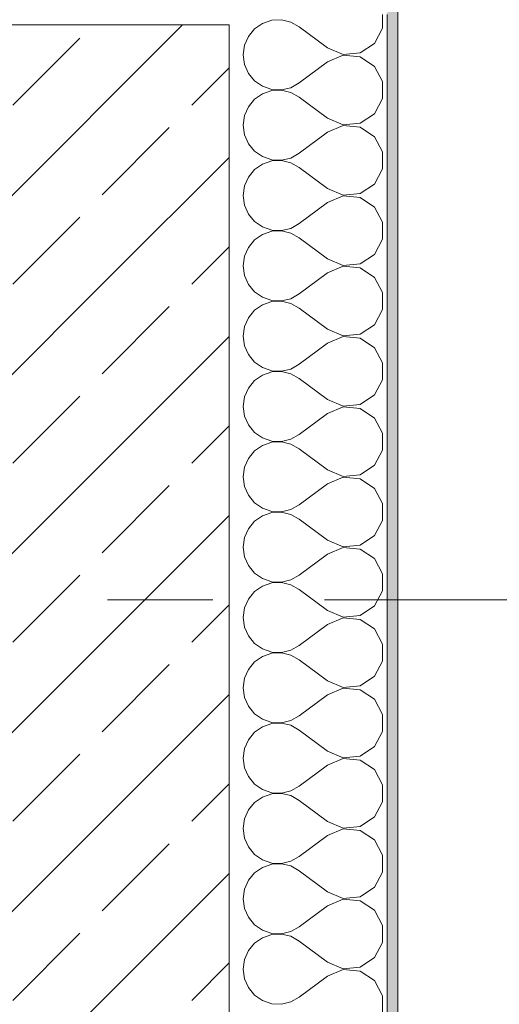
# Model space of a CAD drawing. Header units: metres. Extents: x -4 to 100, y -11 to 17.
# Tile 687 of 728: x 62.076 to 62.531, y 12.767 to 13.7. Entities that reach past the tile are written whole.
import ezdxf

# ---------------------------------------------------------------- set-up
doc = ezdxf.new("R2010")
doc.units = ezdxf.units.M
doc.header["$MEASUREMENT"] = 0
doc.linetypes.add('Strichlinie doppelt', pattern=[0.546806, 0.264583, -0.105833, 0.070556, -0.105833])
for name, color, linetype in [('152 - Bemaßung_ Beschriftung.Ausbau', 7, 'Continuous'), ('451 - Universal.Achsen Raster', 7, 'Continuous'), ('603 - Struktur.Bodenplatte_ Decke Roh', 7, 'Continuous'), ('604 - Struktur.Wand Aussen', 7, 'Continuous')]:
    doc.layers.add(name, color=color, linetype=linetype)
doc.styles.add('ERSTELLTER_STIL_2', font='txt')
doc.dimstyles.new('ERSTELLTER_STIL__13', dxfattribs={"dimtxt": 0.1, "dimasz": 0.0532, "dimexe": 0.18, "dimexo": 0.0625, "dimgap": 0, "dimtad": 1, "dimtih": 1, "dimtoh": 1, "dimzin": 0, "dimdsep": 46, "dimtxsty": 'ERSTELLTER_STIL_2', "dimblk": 'ARROWHEAD_2', "dimblk1": 'ARROWHEAD_2', "dimblk2": 'ARROWHEAD_2', "dimcen": 0.09, "dimse1": 1, "dimse2": 1, "dimclrd": 256, "dimclre": 256, "dimclrt": 256, "dimazin": 0, "dimtfac": 1, "dimtdec": 4, "dimtmove": 2, "dimatfit": 3, "dimfxl": 1, "dimtolj": 1, "dimtzin": 0, "dimarcsym": 0})
doc.dimstyles.new('ERSTELLTER_STIL__14', dxfattribs={"dimtxt": 0.1, "dimasz": 0.0532, "dimexe": 0.18, "dimexo": 0.0625, "dimgap": 0, "dimtad": 1, "dimtih": 1, "dimtoh": 1, "dimzin": 0, "dimdsep": 46, "dimtxsty": 'ERSTELLTER_STIL_2', "dimblk": 'ARROWHEAD_2', "dimblk1": 'ARROWHEAD_2', "dimblk2": 'ARROWHEAD_2', "dimcen": 0.09, "dimse1": 1, "dimse2": 1, "dimclrd": 256, "dimclre": 256, "dimclrt": 256, "dimazin": 0, "dimtfac": 1, "dimtdec": 4, "dimtmove": 0, "dimatfit": 3, "dimfxl": 1, "dimtolj": 1, "dimtzin": 0, "dimarcsym": 0})
doc.dimstyles.new('ERSTELLTER_STIL__3', dxfattribs={"dimtxt": 0.1, "dimasz": 0.0532, "dimexe": 0.18, "dimexo": 0.0625, "dimgap": 0, "dimtad": 1, "dimzin": 0, "dimdsep": 46, "dimtxsty": 'ERSTELLTER_STIL_2', "dimblk": 'ARROWHEAD_2', "dimblk1": 'ARROWHEAD_2', "dimblk2": 'ARROWHEAD_2', "dimcen": 0.09, "dimse1": 1, "dimse2": 1, "dimclrd": 7, "dimclre": 7, "dimclrt": 7, "dimazin": 0, "dimtfac": 1, "dimtdec": 4, "dimtmove": 0, "dimatfit": 3, "dimfxl": 1, "dimtolj": 1, "dimtzin": 0, "dimarcsym": 0})
doc.dimstyles.new('ERSTELLTER_STIL__4', dxfattribs={"dimtxt": 0.1, "dimasz": 0.0532, "dimexe": 0.18, "dimexo": 0.0625, "dimgap": 0, "dimtad": 1, "dimzin": 0, "dimdsep": 46, "dimtxsty": 'ERSTELLTER_STIL_2', "dimblk": 'ARROWHEAD_2', "dimblk1": 'ARROWHEAD_2', "dimblk2": 'ARROWHEAD_2', "dimcen": 0.09, "dimse1": 1, "dimse2": 1, "dimclrd": 7, "dimclre": 7, "dimclrt": 7, "dimazin": 0, "dimtfac": 1, "dimtdec": 4, "dimtmove": 2, "dimatfit": 3, "dimfxl": 1, "dimtolj": 1, "dimtzin": 0, "dimarcsym": 0})
doc.dimstyles.new('ERSTELLTER_STIL__5', dxfattribs={"dimtxt": 0.1, "dimasz": 0.0532, "dimexe": 0.18, "dimexo": 0.0625, "dimgap": 0, "dimtad": 1, "dimtih": 1, "dimtoh": 1, "dimzin": 0, "dimdsep": 46, "dimtxsty": 'ERSTELLTER_STIL_2', "dimblk": 'ARROWHEAD_2', "dimblk1": 'ARROWHEAD_2', "dimblk2": 'ARROWHEAD_2', "dimcen": 0.09, "dimse1": 1, "dimse2": 1, "dimclrd": 7, "dimclre": 7, "dimclrt": 7, "dimazin": 0, "dimtfac": 1, "dimtdec": 4, "dimtmove": 0, "dimatfit": 3, "dimfxl": 1, "dimtolj": 1, "dimtzin": 0, "dimarcsym": 0})
doc.dimstyles.new('ERSTELLTER_STIL__6', dxfattribs={"dimtxt": 0.1, "dimasz": 0.0532, "dimexe": 0.18, "dimexo": 0.0625, "dimgap": 0, "dimtad": 1, "dimtih": 1, "dimtoh": 1, "dimzin": 0, "dimdsep": 46, "dimtxsty": 'ERSTELLTER_STIL_2', "dimblk": 'ARROWHEAD_2', "dimblk1": 'ARROWHEAD_2', "dimblk2": 'ARROWHEAD_2', "dimcen": 0.09, "dimse1": 1, "dimse2": 1, "dimclrd": 7, "dimclre": 7, "dimclrt": 7, "dimazin": 0, "dimtfac": 1, "dimtdec": 4, "dimtmove": 2, "dimatfit": 3, "dimfxl": 1, "dimtolj": 1, "dimtzin": 0, "dimarcsym": 0})
pattern_1 = [(45, (0, 0), (-0.08485281, 0.08485281), []), (45, (-0.04243, 0.04243), (-0.08485281, 0.08485281), [0.09, -0.03])]

# ---------------------------------------------------------------- blocks, each defined once
blk = doc.blocks.new('*X115')
at = {"layer": '604 - Struktur.Wand Aussen', "color": 7, "linetype": 'Continuous', "lineweight": 5}
for p, q in [((62.42069, 13.69188), (62.42069, 13.705)), ((62.30678, 13.69648), (62.2992, 13.69127)), ((62.3155, 13.69942), (62.30678, 13.69648)), ((62.32469, 13.69987), (62.3155, 13.69942)), ((62.33364, 13.69778), (62.32469, 13.69987)), ((62.34169, 13.69333), (62.33364, 13.69778)), ((62.36836, 13.67333), (62.34169, 13.69333)), ((62.29334, 13.68419), (62.28963, 13.67578)), ((62.2992, 13.69127), (62.29334, 13.68419)), ((62.41302, 13.67757), (62.42069, 13.69188)), ((62.28963, 13.67578), (62.28836, 13.66667)), ((62.36836, 13.67333), (62.38333, 13.66705)), ((62.39949, 13.66858), (62.41302, 13.67757)), ((62.28836, 13.66667), (62.28963, 13.65756)), ((62.38333, 13.66629), (62.36836, 13.66)), ((62.38333, 13.66705), (62.39949, 13.66858)), ((62.39949, 13.66475), (62.38333, 13.66629)), ((62.41302, 13.65576), (62.39949, 13.66475)), ((62.28963, 13.65756), (62.29334, 13.64914)), ((62.36836, 13.66), (62.34169, 13.64)), ((62.42069, 13.64145), (62.41302, 13.65576)), ((62.29334, 13.64914), (62.2992, 13.64206)), ((62.2992, 13.64206), (62.30678, 13.63685)), ((62.30678, 13.63685), (62.3155, 13.63391)), ((62.33364, 13.63555), (62.34169, 13.64)), ((62.42069, 13.62521), (62.42069, 13.64145)), ((62.30678, 13.62981), (62.2992, 13.62461)), ((62.3155, 13.63275), (62.30678, 13.62981)), ((62.3155, 13.63391), (62.32469, 13.63347)), ((62.32469, 13.6332), (62.3155, 13.63275)), ((62.32469, 13.63347), (62.33364, 13.63555)), ((62.33364, 13.63112), (62.32469, 13.6332)), ((62.34169, 13.62667), (62.33364, 13.63112)), ((62.36836, 13.60667), (62.34169, 13.62667)), ((62.29334, 13.61752), (62.28963, 13.60911)), ((62.2992, 13.62461), (62.29334, 13.61752)), ((62.41302, 13.6109), (62.42069, 13.62521)), ((62.28963, 13.60911), (62.28836, 13.6)), ((62.39949, 13.60192), (62.41302, 13.6109)), ((62.28836, 13.6), (62.28963, 13.59089)), ((62.36836, 13.60667), (62.38333, 13.60038)), ((62.38333, 13.59962), (62.36836, 13.59333)), ((62.38333, 13.60038), (62.39949, 13.60192)), ((62.39949, 13.59808), (62.38333, 13.59962)), ((62.28963, 13.59089), (62.29334, 13.58248)), ((62.36836, 13.59333), (62.34169, 13.57333)), ((62.41302, 13.5891), (62.39949, 13.59808)), ((62.29334, 13.58248), (62.2992, 13.57539)), ((62.42069, 13.57479), (62.41302, 13.5891)), ((62.2992, 13.57539), (62.30678, 13.57019)), ((62.33364, 13.56888), (62.34169, 13.57333)), ((62.42069, 13.55855), (62.42069, 13.57479)), ((62.30678, 13.56315), (62.2992, 13.55794)), ((62.30678, 13.57019), (62.3155, 13.56725)), ((62.3155, 13.56609), (62.30678, 13.56315)), ((62.3155, 13.56725), (62.32469, 13.5668)), ((62.32469, 13.56653), (62.3155, 13.56609)), ((62.32469, 13.5668), (62.33364, 13.56888)), ((62.33364, 13.56445), (62.32469, 13.56653)), ((62.34169, 13.56), (62.33364, 13.56445)), ((62.2992, 13.55794), (62.29334, 13.55086)), ((62.36836, 13.54), (62.34169, 13.56)), ((62.41302, 13.54424), (62.42069, 13.55855)), ((62.29334, 13.55086), (62.28963, 13.54244)), ((62.39949, 13.53525), (62.41302, 13.54424)), ((62.28963, 13.54244), (62.28836, 13.53333)), ((62.28836, 13.53333), (62.28963, 13.52422)), ((62.36836, 13.54), (62.38333, 13.53371)), ((62.38333, 13.53371), (62.39949, 13.53525)), ((62.28963, 13.52422), (62.29334, 13.51581)), ((62.36836, 13.52667), (62.34169, 13.50667)), ((62.38333, 13.53295), (62.36836, 13.52667)), ((62.39949, 13.53142), (62.38333, 13.53295)), ((62.41302, 13.52243), (62.39949, 13.53142)), ((62.29334, 13.51581), (62.2992, 13.50873)), ((62.42069, 13.50812), (62.41302, 13.52243)), ((62.2992, 13.50873), (62.30678, 13.50352)), ((62.33364, 13.50222), (62.34169, 13.50667)), ((62.42069, 13.49188), (62.42069, 13.50812)), ((62.30678, 13.49648), (62.2992, 13.49127)), ((62.30678, 13.50352), (62.3155, 13.50058)), ((62.3155, 13.49942), (62.30678, 13.49648)), ((62.3155, 13.50058), (62.32469, 13.50013)), ((62.32469, 13.49987), (62.3155, 13.49942)), ((62.32469, 13.50013), (62.33364, 13.50222)), ((62.33364, 13.49778), (62.32469, 13.49987)), ((62.34169, 13.49333), (62.33364, 13.49778)), ((62.2992, 13.49127), (62.29334, 13.48419)), ((62.36836, 13.47333), (62.34169, 13.49333)), ((62.41302, 13.47757), (62.42069, 13.49188)), ((62.29334, 13.48419), (62.28963, 13.47578)), ((62.39949, 13.46858), (62.41302, 13.47757)), ((62.28963, 13.47578), (62.28836, 13.46667)), ((62.36836, 13.47333), (62.38333, 13.46705)), ((62.38333, 13.46705), (62.39949, 13.46858)), ((62.28836, 13.46667), (62.28963, 13.45756)), ((62.36836, 13.46), (62.34169, 13.44)), ((62.38333, 13.46629), (62.36836, 13.46)), ((62.39949, 13.46475), (62.38333, 13.46629)), ((62.41302, 13.45576), (62.39949, 13.46475)), ((62.28963, 13.45756), (62.29334, 13.44914)), ((62.42069, 13.44145), (62.41302, 13.45576)), ((62.29334, 13.44914), (62.2992, 13.44206)), ((62.2992, 13.44206), (62.30678, 13.43685)), ((62.33364, 13.43555), (62.34169, 13.44)), ((62.42069, 13.42521), (62.42069, 13.44145)), ((62.30678, 13.43685), (62.3155, 13.43391)), ((62.3155, 13.43275), (62.30678, 13.42981)), ((62.3155, 13.43391), (62.32469, 13.43347)), ((62.32469, 13.4332), (62.3155, 13.43275)), ((62.32469, 13.43347), (62.33364, 13.43555)), ((62.33364, 13.43112), (62.32469, 13.4332)), ((62.34169, 13.42667), (62.33364, 13.43112)), ((62.2992, 13.42461), (62.29334, 13.41752)), ((62.30678, 13.42981), (62.2992, 13.42461)), ((62.36836, 13.40667), (62.34169, 13.42667)), ((62.41302, 13.4109), (62.42069, 13.42521)), ((62.29334, 13.41752), (62.28963, 13.40911)), ((62.28963, 13.40911), (62.28836, 13.4)), ((62.36836, 13.40667), (62.38333, 13.40038)), ((62.39949, 13.40192), (62.41302, 13.4109)), ((62.28836, 13.4), (62.28963, 13.39089)), ((62.36836, 13.39333), (62.34169, 13.37333)), ((62.38333, 13.39962), (62.36836, 13.39333)), ((62.38333, 13.40038), (62.39949, 13.40192)), ((62.39949, 13.39808), (62.38333, 13.39962)), ((62.41302, 13.3891), (62.39949, 13.39808)), ((62.28963, 13.39089), (62.29334, 13.38248)), ((62.42069, 13.37479), (62.41302, 13.3891)), ((62.29334, 13.38248), (62.2992, 13.37539)), ((62.2992, 13.37539), (62.30678, 13.37019)), ((62.42069, 13.35855), (62.42069, 13.37479)), ((62.30678, 13.37019), (62.3155, 13.36725)), ((62.3155, 13.36609), (62.30678, 13.36315)), ((62.3155, 13.36725), (62.32469, 13.3668)), ((62.32469, 13.36653), (62.3155, 13.36609)), ((62.32469, 13.3668), (62.33364, 13.36888)), ((62.33364, 13.36445), (62.32469, 13.36653)), ((62.33364, 13.36888), (62.34169, 13.37333)), ((62.2992, 13.35794), (62.29334, 13.35086)), ((62.30678, 13.36315), (62.2992, 13.35794)), ((62.34169, 13.36), (62.33364, 13.36445)), ((62.36836, 13.34), (62.34169, 13.36)), ((62.41302, 13.34424), (62.42069, 13.35855)), ((62.29334, 13.35086), (62.28963, 13.34244)), ((62.28963, 13.34244), (62.28836, 13.33333)), ((62.36836, 13.34), (62.38333, 13.33371)), ((62.39949, 13.33525), (62.41302, 13.34424)), ((62.28836, 13.33333), (62.28963, 13.32422)), ((62.38333, 13.33295), (62.36836, 13.32667)), ((62.38333, 13.33371), (62.39949, 13.33525)), ((62.39949, 13.33142), (62.38333, 13.33295)), ((62.41302, 13.32243), (62.39949, 13.33142)), ((62.28963, 13.32422), (62.29334, 13.31581)), ((62.36836, 13.32667), (62.34169, 13.30667)), ((62.42069, 13.30812), (62.41302, 13.32243)), ((62.29334, 13.31581), (62.2992, 13.30873)), ((62.2992, 13.30873), (62.30678, 13.30352)), ((62.30678, 13.30352), (62.3155, 13.30058)), ((62.3155, 13.30058), (62.32469, 13.30013)), ((62.32469, 13.30013), (62.33364, 13.30222)), ((62.33364, 13.30222), (62.34169, 13.30667)), ((62.42069, 13.29188), (62.42069, 13.30812)), ((62.2992, 13.29127), (62.29334, 13.28419)), ((62.30678, 13.29648), (62.2992, 13.29127)), ((62.3155, 13.29942), (62.30678, 13.29648)), ((62.32469, 13.29987), (62.3155, 13.29942)), ((62.33364, 13.29778), (62.32469, 13.29987)), ((62.34169, 13.29333), (62.33364, 13.29778)), ((62.36836, 13.27333), (62.34169, 13.29333)), ((62.41302, 13.27757), (62.42069, 13.29188)), ((62.29334, 13.28419), (62.28963, 13.27578)), ((62.28963, 13.27578), (62.28836, 13.26667)), ((62.36836, 13.27333), (62.38333, 13.26705)), ((62.39949, 13.26858), (62.41302, 13.27757)), ((62.28836, 13.26667), (62.28963, 13.25756)), ((62.38333, 13.26629), (62.36836, 13.26)), ((62.38333, 13.26705), (62.39949, 13.26858)), ((62.39949, 13.26475), (62.38333, 13.26629)), ((62.41302, 13.25576), (62.39949, 13.26475)), ((62.28963, 13.25756), (62.29334, 13.24914)), ((62.36836, 13.26), (62.34169, 13.24)), ((62.42069, 13.24145), (62.41302, 13.25576)), ((62.29334, 13.24914), (62.2992, 13.24206)), ((62.2992, 13.24206), (62.30678, 13.23685)), ((62.30678, 13.23685), (62.3155, 13.23391)), ((62.32469, 13.23347), (62.33364, 13.23555)), ((62.33364, 13.23555), (62.34169, 13.24)), ((62.42069, 13.22521), (62.42069, 13.24145)), ((62.30678, 13.22981), (62.2992, 13.22461)), ((62.3155, 13.23275), (62.30678, 13.22981)), ((62.3155, 13.23391), (62.32469, 13.23347)), ((62.32469, 13.2332), (62.3155, 13.23275)), ((62.33364, 13.23112), (62.32469, 13.2332)), ((62.34169, 13.22667), (62.33364, 13.23112)), ((62.36836, 13.20667), (62.34169, 13.22667)), ((62.29334, 13.21752), (62.28963, 13.20911)), ((62.2992, 13.22461), (62.29334, 13.21752)), ((62.41302, 13.2109), (62.42069, 13.22521)), ((62.28963, 13.20911), (62.28836, 13.2)), ((62.36836, 13.20667), (62.38333, 13.20038)), ((62.39949, 13.20192), (62.41302, 13.2109)), ((62.28836, 13.2), (62.28963, 13.19089)), ((62.38333, 13.19962), (62.36836, 13.19333)), ((62.38333, 13.20038), (62.39949, 13.20192)), ((62.39949, 13.19808), (62.38333, 13.19962)), ((62.41302, 13.1891), (62.39949, 13.19808)), ((62.28963, 13.19089), (62.29334, 13.18248)), ((62.36836, 13.19333), (62.34169, 13.17333)), ((62.42069, 13.17479), (62.41302, 13.1891)), ((62.29334, 13.18248), (62.2992, 13.17539)), ((62.2992, 13.17539), (62.30678, 13.17019)), ((62.30678, 13.17019), (62.3155, 13.16725)), ((62.33364, 13.16888), (62.34169, 13.17333)), ((62.42069, 13.15855), (62.42069, 13.17479)), ((62.30678, 13.16315), (62.2992, 13.15794)), ((62.3155, 13.16609), (62.30678, 13.16315)), ((62.3155, 13.16725), (62.32469, 13.1668)), ((62.32469, 13.16653), (62.3155, 13.16609)), ((62.32469, 13.1668), (62.33364, 13.16888)), ((62.33364, 13.16445), (62.32469, 13.16653)), ((62.34169, 13.16), (62.33364, 13.16445)), ((62.36836, 13.14), (62.34169, 13.16)), ((62.29334, 13.15086), (62.28963, 13.14244)), ((62.2992, 13.15794), (62.29334, 13.15086)), ((62.41302, 13.14424), (62.42069, 13.15855)), ((62.28963, 13.14244), (62.28836, 13.13333)), ((62.39949, 13.13525), (62.41302, 13.14424)), ((62.28836, 13.13333), (62.28963, 13.12422)), ((62.36836, 13.14), (62.38333, 13.13371)), ((62.38333, 13.13295), (62.36836, 13.12667)), ((62.38333, 13.13371), (62.39949, 13.13525)), ((62.39949, 13.13142), (62.38333, 13.13295)), ((62.28963, 13.12422), (62.29334, 13.11581)), ((62.36836, 13.12667), (62.34169, 13.10667)), ((62.41302, 13.12243), (62.39949, 13.13142)), ((62.29334, 13.11581), (62.2992, 13.10873)), ((62.42069, 13.10812), (62.41302, 13.12243)), ((62.2992, 13.10873), (62.30678, 13.10352)), ((62.33364, 13.10222), (62.34169, 13.10667)), ((62.42069, 13.09188), (62.42069, 13.10812)), ((62.30678, 13.09648), (62.2992, 13.09127)), ((62.30678, 13.10352), (62.3155, 13.10058)), ((62.3155, 13.09942), (62.30678, 13.09648)), ((62.3155, 13.10058), (62.32469, 13.10013)), ((62.32469, 13.09987), (62.3155, 13.09942)), ((62.32469, 13.10013), (62.33364, 13.10222)), ((62.33364, 13.09778), (62.32469, 13.09987)), ((62.34169, 13.09333), (62.33364, 13.09778)), ((62.2992, 13.09127), (62.29334, 13.08419)), ((62.36836, 13.07333), (62.34169, 13.09333)), ((62.41302, 13.07757), (62.42069, 13.09188)), ((62.29334, 13.08419), (62.28963, 13.07578)), ((62.39949, 13.06858), (62.41302, 13.07757)), ((62.28963, 13.07578), (62.28836, 13.06667)), ((62.28836, 13.06667), (62.28963, 13.05756)), ((62.36836, 13.07333), (62.38333, 13.06705)), ((62.38333, 13.06705), (62.39949, 13.06858)), ((62.28963, 13.05756), (62.29334, 13.04914)), ((62.36836, 13.06), (62.34169, 13.04)), ((62.38333, 13.06629), (62.36836, 13.06)), ((62.39949, 13.06475), (62.38333, 13.06629)), ((62.41302, 13.05576), (62.39949, 13.06475)), ((62.29334, 13.04914), (62.2992, 13.04206)), ((62.42069, 13.04145), (62.41302, 13.05576)), ((62.2992, 13.04206), (62.30678, 13.03685)), ((62.33364, 13.03555), (62.34169, 13.04)), ((62.42069, 13.02521), (62.42069, 13.04145)), ((62.30678, 13.02981), (62.2992, 13.02461)), ((62.30678, 13.03685), (62.3155, 13.03391)), ((62.3155, 13.03275), (62.30678, 13.02981)), ((62.3155, 13.03391), (62.32469, 13.03347)), ((62.32469, 13.0332), (62.3155, 13.03275)), ((62.32469, 13.03347), (62.33364, 13.03555)), ((62.33364, 13.03112), (62.32469, 13.0332)), ((62.34169, 13.02667), (62.33364, 13.03112)), ((62.2992, 13.02461), (62.29334, 13.01752)), ((62.36836, 13.00667), (62.34169, 13.02667)), ((62.41302, 13.0109), (62.42069, 13.02521)), ((62.29334, 13.01752), (62.28963, 13.00911)), ((62.39949, 13.00192), (62.41302, 13.0109)), ((62.28963, 13.00911), (62.28836, 13)), ((62.36836, 13.00667), (62.38333, 13.00038)), ((62.38333, 13.00038), (62.39949, 13.00192)), ((62.28836, 13), (62.28963, 12.99089)), ((62.36836, 12.99333), (62.34169, 12.97333)), ((62.38333, 12.99962), (62.36836, 12.99333)), ((62.39949, 12.99808), (62.38333, 12.99962)), ((62.41302, 12.9891), (62.39949, 12.99808)), ((62.28963, 12.99089), (62.29334, 12.98248)), ((62.42069, 12.97479), (62.41302, 12.9891)), ((62.29334, 12.98248), (62.2992, 12.97539)), ((62.2992, 12.97539), (62.30678, 12.97019)), ((62.33364, 12.96888), (62.34169, 12.97333)), ((62.42069, 12.95855), (62.42069, 12.97479)), ((62.30678, 12.97019), (62.3155, 12.96725)), ((62.3155, 12.96609), (62.30678, 12.96315)), ((62.3155, 12.96725), (62.32469, 12.9668)), ((62.32469, 12.96653), (62.3155, 12.96609)), ((62.32469, 12.9668), (62.33364, 12.96888)), ((62.33364, 12.96445), (62.32469, 12.96653)), ((62.34169, 12.96), (62.33364, 12.96445)), ((62.2992, 12.95794), (62.29334, 12.95086)), ((62.30678, 12.96315), (62.2992, 12.95794)), ((62.36836, 12.94), (62.34169, 12.96)), ((62.41302, 12.94424), (62.42069, 12.95855)), ((62.29334, 12.95086), (62.28963, 12.94244)), ((62.28963, 12.94244), (62.28836, 12.93333)), ((62.36836, 12.94), (62.38333, 12.93371)), ((62.39949, 12.93525), (62.41302, 12.94424)), ((62.28836, 12.93333), (62.28963, 12.92422)), ((62.36836, 12.92667), (62.34169, 12.90667)), ((62.38333, 12.93295), (62.36836, 12.92667)), ((62.38333, 12.93371), (62.39949, 12.93525)), ((62.39949, 12.93142), (62.38333, 12.93295)), ((62.41302, 12.92243), (62.39949, 12.93142)), ((62.28963, 12.92422), (62.29334, 12.91581)), ((62.42069, 12.90812), (62.41302, 12.92243)), ((62.29334, 12.91581), (62.2992, 12.90873)), ((62.2992, 12.90873), (62.30678, 12.90352)), ((62.42069, 12.89188), (62.42069, 12.90812)), ((62.30678, 12.90352), (62.3155, 12.90058)), ((62.3155, 12.89942), (62.30678, 12.89648)), ((62.3155, 12.90058), (62.32469, 12.90013)), ((62.32469, 12.89987), (62.3155, 12.89942)), ((62.32469, 12.90013), (62.33364, 12.90222)), ((62.33364, 12.89778), (62.32469, 12.89987)), ((62.33364, 12.90222), (62.34169, 12.90667)), ((62.2992, 12.89127), (62.29334, 12.88419)), ((62.30678, 12.89648), (62.2992, 12.89127)), ((62.34169, 12.89333), (62.33364, 12.89778)), ((62.36836, 12.87333), (62.34169, 12.89333)), ((62.41302, 12.87757), (62.42069, 12.89188)), ((62.29334, 12.88419), (62.28963, 12.87578)), ((62.28963, 12.87578), (62.28836, 12.86667)), ((62.36836, 12.87333), (62.38333, 12.86705)), ((62.39949, 12.86858), (62.41302, 12.87757)), ((62.28836, 12.86667), (62.28963, 12.85756)), ((62.38333, 12.86629), (62.36836, 12.86)), ((62.38333, 12.86705), (62.39949, 12.86858)), ((62.39949, 12.86475), (62.38333, 12.86629)), ((62.41302, 12.85576), (62.39949, 12.86475)), ((62.28963, 12.85756), (62.29334, 12.84914)), ((62.36836, 12.86), (62.34169, 12.84)), ((62.42069, 12.84145), (62.41302, 12.85576)), ((62.29334, 12.84914), (62.2992, 12.84206)), ((62.2992, 12.84206), (62.30678, 12.83685)), ((62.30678, 12.83685), (62.3155, 12.83391)), ((62.3155, 12.83391), (62.32469, 12.83347)), ((62.32469, 12.83347), (62.33364, 12.83555)), ((62.33364, 12.83555), (62.34169, 12.84)), ((62.42069, 12.82521), (62.42069, 12.84145)), ((62.2992, 12.82461), (62.29334, 12.81752)), ((62.30678, 12.82981), (62.2992, 12.82461)), ((62.3155, 12.83275), (62.30678, 12.82981)), ((62.32469, 12.8332), (62.3155, 12.83275)), ((62.33364, 12.83112), (62.32469, 12.8332)), ((62.34169, 12.82667), (62.33364, 12.83112)), ((62.36836, 12.80667), (62.34169, 12.82667)), ((62.41302, 12.8109), (62.42069, 12.82521)), ((62.29334, 12.81752), (62.28963, 12.80911)), ((62.28963, 12.80911), (62.28836, 12.8)), ((62.36836, 12.80667), (62.38333, 12.80038)), ((62.39949, 12.80192), (62.41302, 12.8109)), ((62.28836, 12.8), (62.28963, 12.79089)), ((62.38333, 12.79962), (62.36836, 12.79333)), ((62.38333, 12.80038), (62.39949, 12.80192)), ((62.39949, 12.79808), (62.38333, 12.79962)), ((62.41302, 12.7891), (62.39949, 12.79808)), ((62.28963, 12.79089), (62.29334, 12.78248)), ((62.36836, 12.79333), (62.34169, 12.77333)), ((62.42069, 12.77479), (62.41302, 12.7891)), ((62.29334, 12.78248), (62.2992, 12.77539)), ((62.2992, 12.77539), (62.30678, 12.77019)), ((62.30678, 12.77019), (62.3155, 12.76725)), ((62.32469, 12.7668), (62.33364, 12.76888)), ((62.33364, 12.76888), (62.34169, 12.77333)), ((62.42069, 12.75855), (62.42069, 12.77479)), ((62.3155, 12.76725), (62.32469, 12.7668))]:
    blk.add_line(p, q, dxfattribs=at)
blk = doc.blocks.new('*D314')
at = {"layer": '152 - Bemaßung_ Beschriftung.Ausbau', "color": 7, "linetype": 'Continuous', "lineweight": 5}
for p, q in [((61.14, 14.8025), (61.14, 14.9075)), ((61.16021, 14.89), (61.11979, 14.82)), ((62.29523, 14.89), (62.25482, 14.82)), ((58.74, 14.855), (61.14, 14.855)), ((61.14, 14.855), (62.27502, 14.855))]:
    blk.add_line(p, q, dxfattribs=at)
at = {"layer": '152 - Bemaßung_ Beschriftung.Ausbau', "color": 7, "lineweight": 5, "char_height": 0.1, "attachment_point": 7, "style": 'ERSTELLTER_STIL_2'}
for s, insert in [('\\A1;{\\pql;\\fArial|b0|i0|c0|p38;1,13\\fArial|b0|i0|c0|p38;\\A1{\\H.66x;\\S5^  ;}}', (61.54944, 14.85559)), ('\\A1;{\\pql;\\fArial|b0|i0|c0|p38;15}', (62.27413, 14.86589))]:
    blk.add_mtext(s, dxfattribs=dict(at, insert=insert))
blk = doc.blocks.new('ARROWHEAD_2')
at = {"color": 0, "linetype": 'Continuous', "lineweight": 0}
for p, q in [((-0.378, -0.655), (0.378, 0.655)), ((0, 0), (-1, 0))]:
    blk.add_line(p, q, dxfattribs=at)
blk = doc.blocks.new('*D315')
at = {"layer": '152 - Bemaßung_ Beschriftung.Ausbau', "color": 7, "linetype": 'Continuous', "lineweight": 5}
for p, q in [((62.27502, 14.8025), (62.27502, 14.9075)), ((62.42503, 14.8025), (62.42503, 14.9075)), ((62.29523, 14.89), (62.25482, 14.82)), ((62.40482, 14.82), (62.44523, 14.89)), ((61.14, 14.855), (62.27502, 14.855)), ((62.27502, 14.855), (62.42503, 14.855)), ((62.42503, 14.855), (62.45926, 14.855))]:
    blk.add_line(p, q, dxfattribs=at)
blk = doc.blocks.new('*D349')
at = {"layer": '152 - Bemaßung_ Beschriftung.Ausbau', "color": 7, "linetype": 'Continuous', "lineweight": 5}
for p, q in [((62.03503, 15.3025), (62.03503, 15.4075)), ((62.05523, 15.39), (62.01482, 15.32)), ((62.29523, 15.39), (62.25482, 15.32)), ((58.195, 15.355), (62.03503, 15.355)), ((62.03503, 15.355), (62.27503, 15.355))]:
    blk.add_line(p, q, dxfattribs=at)
at = {"layer": '152 - Bemaßung_ Beschriftung.Ausbau', "color": 7, "lineweight": 5, "char_height": 0.1, "attachment_point": 7, "style": 'ERSTELLTER_STIL_2'}
for s, insert in [('\\A1;{\\pql;\\fArial|b0|i0|c0|p38;24}', (62.07914, 15.375)), ('\\A1;{\\pql;\\fArial|b0|i0|c0|p38;15}', (62.27492, 15.3645))]:
    blk.add_mtext(s, dxfattribs=dict(at, insert=insert))
blk = doc.blocks.new('*D350')
at = {"layer": '152 - Bemaßung_ Beschriftung.Ausbau', "color": 7, "linetype": 'Continuous', "lineweight": 5}
for p, q in [((62.27503, 15.3025), (62.27503, 15.4075)), ((62.42503, 15.3025), (62.42503, 15.4075)), ((62.29523, 15.39), (62.25482, 15.32)), ((62.40482, 15.32), (62.44523, 15.39)), ((62.03503, 15.355), (62.27503, 15.355)), ((62.27503, 15.355), (62.42503, 15.355)), ((62.42503, 15.355), (62.45926, 15.355))]:
    blk.add_line(p, q, dxfattribs=at)
blk = doc.blocks.new('*D388')
at = {"layer": '152 - Bemaßung_ Beschriftung.Ausbau', "color": 7, "linetype": 'Continuous', "lineweight": 5}
for p, q in [((61.57999, 15.8025), (61.57999, 15.9075)), ((61.6002, 15.89), (61.55978, 15.82)), ((61.9002, 15.89), (61.85978, 15.82)), ((58.27999, 15.855), (61.57999, 15.855)), ((61.57999, 15.855), (61.87999, 15.855))]:
    blk.add_line(p, q, dxfattribs=at)
at = {"layer": '152 - Bemaßung_ Beschriftung.Ausbau', "color": 7, "lineweight": 5, "char_height": 0.1, "attachment_point": 7, "style": 'ERSTELLTER_STIL_2'}
for s, insert in [('\\A1;{\\pql;\\fArial|b0|i0|c0|p38;15\\fArial|b0|i0|c0|p38;\\A1{\\H.66x;\\S5^  ;}}', (61.85658, 15.86457)), ('\\A1;{\\pql;\\fArial|b0|i0|c0|p38;30}', (61.6541, 15.875))]:
    blk.add_mtext(s, dxfattribs=dict(at, insert=insert))
blk = doc.blocks.new('*D390')
at = {"layer": '152 - Bemaßung_ Beschriftung.Ausbau', "color": 7, "linetype": 'Continuous', "lineweight": 5}
for p, q in [((62.03503, 15.8025), (62.03503, 15.9075)), ((62.05523, 15.89), (62.01482, 15.82)), ((62.29523, 15.89), (62.25482, 15.82)), ((61.87999, 15.855), (62.03503, 15.855)), ((62.03503, 15.855), (62.27502, 15.855))]:
    blk.add_line(p, q, dxfattribs=at)
at = {"layer": '152 - Bemaßung_ Beschriftung.Ausbau', "color": 7, "lineweight": 5, "insert": (62.07914, 15.875), "char_height": 0.1, "attachment_point": 7, "style": 'ERSTELLTER_STIL_2'}
blk.add_mtext('\\A1;{\\pql;\\fArial|b0|i0|c0|p38;24}', dxfattribs=at)
blk = doc.blocks.new('*D391')
at = {"layer": '152 - Bemaßung_ Beschriftung.Ausbau', "color": 7, "linetype": 'Continuous', "lineweight": 5}
for p, q in [((62.27502, 15.8025), (62.27502, 15.9075)), ((62.42503, 15.8025), (62.42503, 15.9075)), ((62.29523, 15.89), (62.25482, 15.82)), ((62.40482, 15.82), (62.44523, 15.89)), ((62.03503, 15.855), (62.27502, 15.855)), ((62.27502, 15.855), (62.42503, 15.855)), ((62.42503, 15.855), (62.45926, 15.855))]:
    blk.add_line(p, q, dxfattribs=at)
at = {"layer": '152 - Bemaßung_ Beschriftung.Ausbau', "color": 7, "lineweight": 5, "insert": (62.27649, 15.86648), "char_height": 0.1, "attachment_point": 7, "style": 'ERSTELLTER_STIL_2'}
blk.add_mtext('\\A1;{\\pql;\\fArial|b0|i0|c0|p38;15}', dxfattribs=at)
blk = doc.blocks.new('*D411')
at = {"layer": '152 - Bemaßung_ Beschriftung.Ausbau', "color": 160, "linetype": 'Continuous', "lineweight": 5, "true_color": 0x3232ff}
for p, q in [((61.72999, 16.3025), (61.72999, 16.4075)), ((61.7502, 16.39), (61.70978, 16.32)), ((62.29523, 16.39), (62.25482, 16.32)), ((61.72999, 16.355), (62.27503, 16.355))]:
    blk.add_line(p, q, dxfattribs=at)
at = {"layer": '152 - Bemaßung_ Beschriftung.Ausbau', "color": 160, "lineweight": 5, "true_color": 0x3232ff, "char_height": 0.1, "attachment_point": 7, "style": 'ERSTELLTER_STIL_2'}
for s, insert in [('\\A1;{\\pql;\\fArial|b0|i0|c0|p38;54\\fArial|b0|i0|c0|p38;\\A1{\\H.66x;\\S5^  ;}}', (61.90158, 16.37335)), ('\\A1;{\\pql;\\fArial|b0|i0|c0|p38;15}', (62.27491, 16.3645))]:
    blk.add_mtext(s, dxfattribs=dict(at, insert=insert))
blk = doc.blocks.new('*D412')
at = {"layer": '152 - Bemaßung_ Beschriftung.Ausbau', "color": 160, "linetype": 'Continuous', "lineweight": 5, "true_color": 0x3232ff}
for p, q in [((62.27503, 16.3025), (62.27503, 16.4075)), ((62.42503, 16.3025), (62.42503, 16.4075)), ((62.29523, 16.39), (62.25482, 16.32)), ((62.40482, 16.32), (62.44523, 16.39)), ((61.72999, 16.355), (62.27503, 16.355)), ((62.27503, 16.355), (62.42503, 16.355)), ((62.42503, 16.355), (62.45926, 16.355))]:
    blk.add_line(p, q, dxfattribs=at)
blk = doc.blocks.new('*D565')
at = {"layer": '152 - Bemaßung_ Beschriftung.Ausbau', "color": 7, "linetype": 'Continuous', "lineweight": 5}
for p, q in [((63.43503, 7.935), (63.43503, 13.695)), ((63.40003, 7.95521), (63.47003, 7.91479)), ((63.48753, 7.935), (63.38253, 7.935)), ((63.43503, 6.145), (63.43503, 7.935)), ((63.40003, 6.16521), (63.47003, 6.12479))]:
    blk.add_line(p, q, dxfattribs=at)
at = {"layer": '152 - Bemaßung_ Beschriftung.Ausbau', "color": 7, "lineweight": 5, "char_height": 0.1, "attachment_point": 7, "rotation": 90, "style": 'ERSTELLTER_STIL_2'}
for s, insert in [('\\A1;{\\pql;\\fArial|b0|i0|c0|p38;1,79}', (63.41502, 6.90697)), ('\\A1;{\\pql;\\fArial|b0|i0|c0|p38;2,01}', (63.55503, 6.90697))]:
    blk.add_mtext(s, dxfattribs=dict(at, insert=insert))
blk = doc.blocks.new('*D566')
at = {"layer": '152 - Bemaßung_ Beschriftung.Ausbau', "color": 7, "linetype": 'Continuous', "lineweight": 5}
for p, q in [((63.43503, 13.695), (63.43503, 13.845)), ((63.40003, 13.71521), (63.47003, 13.67479)), ((63.48753, 13.695), (63.38253, 13.695)), ((63.43503, 7.935), (63.43503, 13.695)), ((63.40003, 7.95521), (63.47003, 7.91479))]:
    blk.add_line(p, q, dxfattribs=at)
at = {"layer": '152 - Bemaßung_ Beschriftung.Ausbau', "color": 7, "lineweight": 5, "char_height": 0.1, "attachment_point": 7, "rotation": 90, "style": 'ERSTELLTER_STIL_2'}
for s, insert in [('\\A1;{\\pql;\\fArial|b0|i0|c0|p38;15}', (63.42552, 13.69489)), ('\\A1;{\\pql;\\fArial|b0|i0|c0|p38;5,76}', (63.41502, 10.68197))]:
    blk.add_mtext(s, dxfattribs=dict(at, insert=insert))
blk = doc.blocks.new('*D567')
at = {"layer": '152 - Bemaßung_ Beschriftung.Ausbau', "color": 7, "linetype": 'Continuous', "lineweight": 5}
for p, q in [((63.43503, 13.845), (63.43503, 13.87923)), ((63.47003, 13.82479), (63.40003, 13.86521)), ((63.48753, 13.845), (63.38253, 13.845)), ((63.43503, 13.695), (63.43503, 13.845)), ((63.40003, 13.71521), (63.47003, 13.67479))]:
    blk.add_line(p, q, dxfattribs=at)
blk = doc.blocks.new('*D573')
at = {"layer": '152 - Bemaßung_ Beschriftung.Ausbau', "color": 7, "linetype": 'Continuous', "lineweight": 5}
for p, q in [((63.93503, 8.23), (63.93503, 13.455)), ((63.90003, 8.25021), (63.97003, 8.20979)), ((63.98753, 8.23), (63.88253, 8.23)), ((63.93503, 8.105), (63.93503, 8.23)), ((63.90003, 8.12521), (63.97003, 8.08479))]:
    blk.add_line(p, q, dxfattribs=at)
blk = doc.blocks.new('*D574')
at = {"layer": '152 - Bemaßung_ Beschriftung.Ausbau', "color": 7, "linetype": 'Continuous', "lineweight": 5}
for p, q in [((63.93503, 13.455), (63.93503, 13.695)), ((63.90003, 13.47521), (63.97003, 13.43479)), ((63.98753, 13.455), (63.88253, 13.455)), ((63.93503, 8.23), (63.93503, 13.455)), ((63.90003, 8.25021), (63.97003, 8.20979))]:
    blk.add_line(p, q, dxfattribs=at)
at = {"layer": '152 - Bemaßung_ Beschriftung.Ausbau', "color": 7, "lineweight": 5, "insert": (63.93443, 10.68443), "char_height": 0.1, "attachment_point": 7, "rotation": 90, "style": 'ERSTELLTER_STIL_2'}
blk.add_mtext('\\A1;{\\pql;\\fArial|b0|i0|c0|p38;5,22\\fArial|b0|i0|c0|p38;\\A1{\\H.66x;\\S5^  ;}}', dxfattribs=at)
blk = doc.blocks.new('*D575')
at = {"layer": '152 - Bemaßung_ Beschriftung.Ausbau', "color": 7, "linetype": 'Continuous', "lineweight": 5}
for p, q in [((63.93503, 13.695), (63.93503, 13.845)), ((63.90003, 13.71521), (63.97003, 13.67479)), ((63.98753, 13.695), (63.88253, 13.695)), ((63.93503, 13.455), (63.93503, 13.695)), ((63.90003, 13.47521), (63.97003, 13.43479))]:
    blk.add_line(p, q, dxfattribs=at)
at = {"layer": '152 - Bemaßung_ Beschriftung.Ausbau', "color": 7, "lineweight": 5, "char_height": 0.1, "attachment_point": 7, "rotation": 90, "style": 'ERSTELLTER_STIL_2'}
for s, insert in [('\\A1;{\\pql;\\fArial|b0|i0|c0|p38;15}', (63.92552, 13.69334)), ('\\A1;{\\pql;\\fArial|b0|i0|c0|p38;24}', (63.91502, 13.49911))]:
    blk.add_mtext(s, dxfattribs=dict(at, insert=insert))
blk = doc.blocks.new('*D576')
at = {"layer": '152 - Bemaßung_ Beschriftung.Ausbau', "color": 7, "linetype": 'Continuous', "lineweight": 5}
for p, q in [((63.93503, 13.845), (63.93503, 13.87923)), ((63.97003, 13.82479), (63.90003, 13.86521)), ((63.98753, 13.845), (63.88253, 13.845)), ((63.93503, 13.695), (63.93503, 13.845)), ((63.90003, 13.71521), (63.97003, 13.67479))]:
    blk.add_line(p, q, dxfattribs=at)
blk = doc.blocks.new('*D584')
at = {"layer": '152 - Bemaßung_ Beschriftung.Ausbau', "color": 7, "linetype": 'Continuous', "lineweight": 5}
for p, q in [((64.43503, 8.49998), (64.43503, 12.99998)), ((64.40003, 8.52019), (64.47003, 8.47978)), ((64.48753, 8.49998), (64.38253, 8.49998)), ((64.43503, 8.09998), (64.43503, 8.49998)), ((64.40003, 8.12019), (64.47003, 8.07978))]:
    blk.add_line(p, q, dxfattribs=at)
at = {"layer": '152 - Bemaßung_ Beschriftung.Ausbau', "color": 7, "lineweight": 5, "insert": (64.41502, 8.2241), "char_height": 0.1, "attachment_point": 7, "rotation": 90, "style": 'ERSTELLTER_STIL_2'}
blk.add_mtext('\\A1;{\\pql;\\fArial|b0|i0|c0|p38;40}', dxfattribs=at)
blk = doc.blocks.new('*D585')
at = {"layer": '152 - Bemaßung_ Beschriftung.Ausbau', "color": 7, "linetype": 'Continuous', "lineweight": 5}
for p, q in [((64.43503, 12.99998), (64.43503, 13.44998)), ((64.40003, 13.02019), (64.47003, 12.97978)), ((64.48753, 12.99998), (64.38253, 12.99998)), ((64.43503, 8.49998), (64.43503, 12.99998)), ((64.40003, 8.52019), (64.47003, 8.47978))]:
    blk.add_line(p, q, dxfattribs=at)
at = {"layer": '152 - Bemaßung_ Beschriftung.Ausbau', "color": 7, "lineweight": 5, "insert": (64.41502, 10.61695), "char_height": 0.1, "attachment_point": 7, "rotation": 90, "style": 'ERSTELLTER_STIL_2'}
blk.add_mtext('\\A1;{\\pql;\\fArial|b0|i0|c0|p38;4,50}', dxfattribs=at)
blk = doc.blocks.new('*D586')
at = {"layer": '152 - Bemaßung_ Beschriftung.Ausbau', "color": 7, "linetype": 'Continuous', "lineweight": 5}
for p, q in [((64.40003, 13.47521), (64.47003, 13.43479)), ((64.47003, 13.42978), (64.40003, 13.47019)), ((64.48753, 13.44998), (64.38253, 13.44998)), ((64.43503, 13.44998), (64.43503, 13.455)), ((64.43503, 12.99998), (64.43503, 13.44998)), ((64.40003, 13.02019), (64.47003, 12.97978))]:
    blk.add_line(p, q, dxfattribs=at)
at = {"layer": '152 - Bemaßung_ Beschriftung.Ausbau', "color": 7, "lineweight": 5, "char_height": 0.1, "attachment_point": 7, "rotation": 90, "style": 'ERSTELLTER_STIL_2'}
for s, insert in [('\\A1;{\\pql;\\fArial|b0|i0|c0|p38;0\\fArial|b0|i0|c0|p38;\\A1{\\H.66x;\\S5^  ;}}', (64.41667, 13.30378)), ('\\A1;{\\pql;\\fArial|b0|i0|c0|p38;45}', (64.41502, 13.08611))]:
    blk.add_mtext(s, dxfattribs=dict(at, insert=insert))
blk = doc.blocks.new('*D587')
at = {"layer": '152 - Bemaßung_ Beschriftung.Ausbau', "color": 7, "linetype": 'Continuous', "lineweight": 5}
for p, q in [((64.43503, 13.455), (64.43503, 13.695)), ((64.40003, 13.47521), (64.47003, 13.43479)), ((64.47003, 13.42978), (64.40003, 13.47019)), ((64.48753, 13.455), (64.38253, 13.455)), ((64.43503, 13.44998), (64.43503, 13.455))]:
    blk.add_line(p, q, dxfattribs=at)
blk = doc.blocks.new('*D588')
at = {"layer": '152 - Bemaßung_ Beschriftung.Ausbau', "color": 7, "linetype": 'Continuous', "lineweight": 5}
for p, q in [((64.43503, 13.695), (64.43503, 13.845)), ((64.40003, 13.71521), (64.47003, 13.67479)), ((64.48753, 13.695), (64.38253, 13.695)), ((64.43503, 13.455), (64.43503, 13.695)), ((64.40003, 13.47521), (64.47003, 13.43479)), ((64.47003, 13.42978), (64.40003, 13.47019))]:
    blk.add_line(p, q, dxfattribs=at)
at = {"layer": '152 - Bemaßung_ Beschriftung.Ausbau', "color": 7, "lineweight": 5, "char_height": 0.1, "attachment_point": 7, "rotation": 90, "style": 'ERSTELLTER_STIL_2'}
for s, insert in [('\\A1;{\\pql;\\fArial|b0|i0|c0|p38;15}', (64.42552, 13.69334)), ('\\A1;{\\pql;\\fArial|b0|i0|c0|p38;24}', (64.41502, 13.49911))]:
    blk.add_mtext(s, dxfattribs=dict(at, insert=insert))
blk = doc.blocks.new('*D589')
at = {"layer": '152 - Bemaßung_ Beschriftung.Ausbau', "color": 7, "linetype": 'Continuous', "lineweight": 5}
for p, q in [((64.43503, 13.845), (64.43503, 13.87923)), ((64.47003, 13.82479), (64.40003, 13.86521)), ((64.48753, 13.845), (64.38253, 13.845)), ((64.43503, 13.695), (64.43503, 13.845)), ((64.40003, 13.71521), (64.47003, 13.67479))]:
    blk.add_line(p, q, dxfattribs=at)
blk = doc.blocks.new('*D590')
at = {"layer": '152 - Bemaßung_ Beschriftung.Ausbau', "color": 7, "linetype": 'Continuous', "lineweight": 5}
for p, q in [((64.93503, 13.845), (64.93503, 13.87923)), ((64.97003, 13.82479), (64.90003, 13.86521)), ((64.98753, 13.845), (64.88253, 13.845)), ((64.93503, -0.145), (64.93503, 13.845)), ((64.90003, -0.12479), (64.97003, -0.16521)), ((64.98753, -0.145), (64.88253, -0.145)), ((64.93503, -0.17923), (64.93503, -0.145))]:
    blk.add_line(p, q, dxfattribs=at)
at = {"layer": '152 - Bemaßung_ Beschriftung.Ausbau', "color": 7, "lineweight": 5, "insert": (64.91502, 6.67903), "char_height": 0.1, "attachment_point": 7, "rotation": 90, "style": 'ERSTELLTER_STIL_2'}
blk.add_mtext('\\A1;{\\pql;\\fArial|b0|i0|c0|p38;13,99}', dxfattribs=at)

msp = doc.modelspace()

# ---------------------------------------------------------------- hatches: boundary and pattern name
at = {"layer": '604 - Struktur.Wand Aussen', "linetype": 'Continuous', "lineweight": 0, "true_color": 0x000000}
h = msp.add_hatch(dxfattribs=at)
h.set_pattern_fill('Verputz_0001', color=18, style=0, pattern_type=2)
h.set_pattern_definition([(0, (0, 0), (0, 0.08660254), [0, -0.05]), (0, (0.025, 0.0433), (0, 0.08660254), [0, -0.05])])
h.paths.add_polyline_path([(62.42502, 7.935), (62.43503, 7.935), (62.43503, 13.845), (62.42502, 13.845)])
h = msp.add_hatch(dxfattribs=at)
h.set_pattern_fill('Beton__Stahlbeton_0001', color=18, style=0, pattern_type=2)
h.set_pattern_definition(pattern_1)
h.paths.add_polyline_path([(62.03502, 13.455), (62.27502, 13.455), (62.27502, 13.695)])
h = msp.add_hatch(dxfattribs=at)
h.set_pattern_fill('Beton__Stahlbeton_0001', color=18, style=0, pattern_type=2)
h.set_pattern_definition(pattern_1)
h.paths.add_polyline_path([(62.03502, 13.455), (62.27502, 13.695), (62.03502, 13.695)])
h = msp.add_hatch(dxfattribs=at)
h.set_pattern_fill('Beton__Stahlbeton_0001', color=18, style=0, pattern_type=2)
h.set_pattern_definition(pattern_1)
h.paths.add_polyline_path([(62.03502, 7.935), (62.08502, 7.935), (62.15503, 7.935), (62.27502, 7.935), (62.27502, 13.455), (62.03502, 13.455)])

# ---------------------------------------------------------------- linework, layer by layer
at = {"layer": '451 - Universal.Achsen Raster', "color": 160, "linetype": 'Strichlinie doppelt', "lineweight": 9, "true_color": 0x3232ff}
msp.add_line((64.93502, 13.14998), (-3.175, 13.14998), dxfattribs=at)
at = {"layer": '603 - Struktur.Bodenplatte_ Decke Roh', "color": 7, "linetype": 'Continuous', "lineweight": 18, "flags": 128}
msp.add_lwpolyline([(62.27502, 0.005), (62.27502, 13.695), (50.77999, 13.695), (50.77999, 13.455), (50.77999, 12.99998), (50.84003, 12.99998), (50.84003, 8.58498), (49.03003, 8.58498), (49.03003, 8.72498), (47.41003, 8.72498), (47.41003, 12.99998), (47.47999, 12.99998), (47.47999, 13.455), (47.47999, 13.695), (14.77999, 13.695)], dxfattribs=at)
at = {"layer": '604 - Struktur.Wand Aussen', "color": 7, "linetype": 'Continuous', "lineweight": 5}
msp.add_line((62.42502, 7.935), (62.42502, 13.705), dxfattribs=at)
at = {"layer": '604 - Struktur.Wand Aussen', "color": 7, "linetype": 'Continuous', "lineweight": 13}
for p, q in [((62.27502, 13.695), (62.03502, 13.695)), ((62.27502, 13.455), (62.27502, 13.695)), ((62.27502, 13.455), (62.27502, 13.695)), ((62.27502, 7.935), (62.27502, 13.455))]:
    msp.add_line(p, q, dxfattribs=at)
at = {"layer": '604 - Struktur.Wand Aussen', "color": 7, "linetype": 'Continuous', "lineweight": 5, "flags": 128}
msp.add_lwpolyline([(62.43503, 7.935), (62.43503, 13.845)], dxfattribs=at)

# ---------------------------------------------------------------- block references
at = {"layer": '604 - Struktur.Wand Aussen', "color": 7, "lineweight": 18}
msp.add_blockref('*X115', (0, 0), dxfattribs=at)

# ---------------------------------------------------------------- dimensions: what is measured, and where the dimension line sits
at = {"layer": '152 - Bemaßung_ Beschriftung.Ausbau', "color": 160, "linetype": 'Continuous', "lineweight": 5, "true_color": 0x3232ff}
for base, p1, p2, dimstyle, picture, middle in [((62.27502, 16.355), (61.72999, 16.355), (62.27502, 13.695), 'ERSTELLTER_STIL__14', '*D411', (62.11287, 16.425)), ((62.42502, 16.355), (62.27502, 13.695), (62.42502, 13.845), 'ERSTELLTER_STIL__13', '*D412', (62.35115, 16.4145))]:
    dim = msp.add_linear_dim(base=base, p1=p1, p2=p2, angle=0, dimstyle=dimstyle, dxfattribs=at)
    dim.commit()
    dim.dimension.update_dxf_attribs({"geometry": picture, "text_midpoint": middle, "dimtype": 160})
at = {"layer": '152 - Bemaßung_ Beschriftung.Ausbau', "color": 7, "linetype": 'Continuous', "lineweight": 5}
for base, p1, p2, dimstyle, picture, middle in [((61.87999, 15.855), (61.57999, 13.44998), (61.87999, 13.44998), 'ERSTELLTER_STIL__5', '*D388', (61.73034, 15.925)), ((62.27502, 15.855), (62.03502, 13.455), (62.27502, 13.695), 'ERSTELLTER_STIL__5', '*D390', (62.15537, 15.925)), ((62.42502, 15.855), (62.27502, 13.695), (62.42502, 13.845), 'ERSTELLTER_STIL__6', '*D391', (62.35273, 15.91648)), ((62.27502, 15.355), (62.03502, 13.455), (62.27502, 13.695), 'ERSTELLTER_STIL__5', '*D349', (62.15537, 15.425)), ((62.42502, 15.355), (62.27502, 13.695), (62.42502, 13.845), 'ERSTELLTER_STIL__6', '*D350', (62.35116, 15.4145)), ((62.27502, 14.855), (61.14, 13.575), (62.27502, 13.695), 'ERSTELLTER_STIL__5', '*D314', (61.81438, 14.925)), ((62.42502, 14.855), (62.27502, 13.695), (62.42502, 13.845), 'ERSTELLTER_STIL__6', '*D315', (62.35036, 14.91589))]:
    dim = msp.add_linear_dim(base=base, p1=p1, p2=p2, angle=0, dimstyle=dimstyle, dxfattribs=at)
    dim.commit()
    dim.dimension.update_dxf_attribs({"geometry": picture, "text_midpoint": middle, "dimtype": 160})
for base, p1, p2, dimstyle, picture, middle in [((63.93503, 13.845), (62.27502, 13.695), (62.42502, 13.845), 'ERSTELLTER_STIL__4', '*D576', (63.87552, 13.76958)), ((63.43503, 13.845), (62.27502, 13.695), (62.42502, 13.845), 'ERSTELLTER_STIL__4', '*D567', (63.37552, 13.77112)), ((64.43503, 13.845), (62.27502, 13.695), (62.42502, 13.845), 'ERSTELLTER_STIL__4', '*D589', (64.37552, 13.76958)), ((64.93502, 13.845), (62.42502, -0.145), (62.42502, 13.845), 'ERSTELLTER_STIL__3', '*D590', (64.86502, 6.84703)), ((63.93503, 13.695), (62.03502, 13.455), (62.27502, 13.695), 'ERSTELLTER_STIL__3', '*D575', (63.86502, 13.57535)), ((64.43503, 13.695), (62.03502, 13.455), (62.27502, 13.695), 'ERSTELLTER_STIL__3', '*D588', (64.36502, 13.57535)), ((63.43503, 13.695), (62.08502, 7.935), (62.27502, 13.695), 'ERSTELLTER_STIL__3', '*D566', (63.36502, 10.81185)), ((63.935025, 13.455), (61.56998899, 8.22999998), (62.035025, 13.455), 'ERSTELLTER_STIL__3', '*D574', (63.865025, 10.94937048)), ((64.43503, 13.455), (61.87999, 13.44998), (62.03502, 13.455), 'ERSTELLTER_STIL__3', '*D587', (64.36502, 13.47696)), ((63.43503, 7.935), (62.08502, 6.145), (62.08502, 7.935), 'ERSTELLTER_STIL__3', '*D565', (63.36502, 7.03685)), ((64.43503, 13.44998), (61.57999, 12.99998), (61.87999, 13.44998), 'ERSTELLTER_STIL__3', '*D586', (64.36502, 13.16235)), ((63.935025, 8.22999998), (61.57998901, 8.105), (61.56998899, 8.22999998), 'ERSTELLTER_STIL__3', '*D573', (63.865025, 8.09420801)), ((64.43503, 12.99998), (61.57999, 8.49998), (61.57999, 12.99998), 'ERSTELLTER_STIL__3', '*D585', (64.36502, 10.74684)), ((64.43503, 8.49998), (61.57999, 8.09998), (61.57999, 8.49998), 'ERSTELLTER_STIL__3', '*D584', (64.36502, 8.30033))]:
    dim = msp.add_linear_dim(base=base, p1=p1, p2=p2, angle=90, dimstyle=dimstyle, dxfattribs=at)
    dim.commit()
    dim.dimension.update_dxf_attribs({"geometry": picture, "text_midpoint": middle, "dimtype": 160, "text_rotation": 90})

doc.saveas('drawing.dxf')
